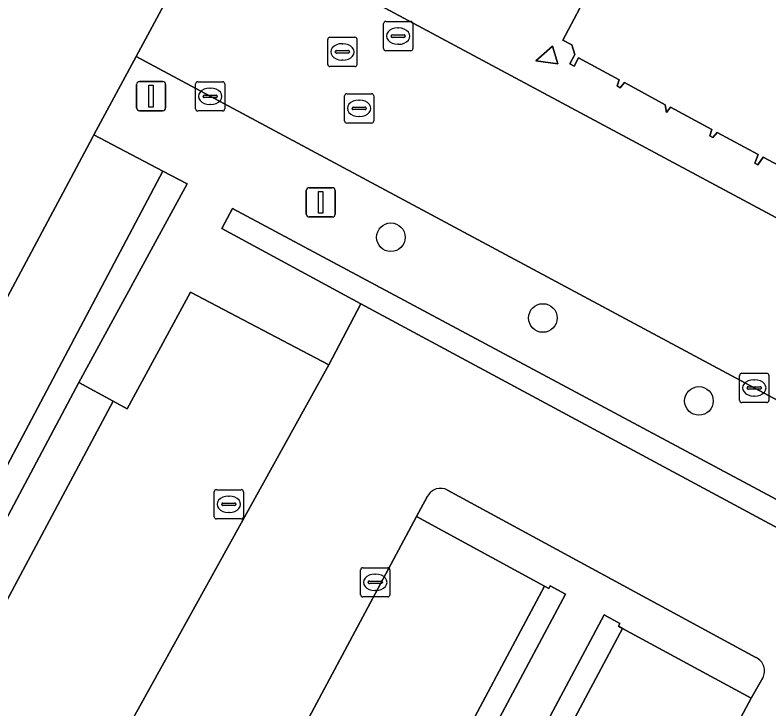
# Model space of a CAD drawing. Extents: x 159489 to 160304, y 383825 to 384531.
# Drawn here: x 159850 to 159875.8, y 384069.5 to 384093.22 of the extents above; entities that cross this region are included whole.
import ezdxf

# ---------------------------------------------------------------- set-up
doc = ezdxf.new("R2010")
doc.units = 0
for name, color, linetype in [('IMGEO_Berm_groen', 7, 'Continuous'), ('IMGEO_Boom', 7, 'Continuous'), ('IMGEO_Groenvoorziening', 7, 'Continuous'), ('IMGEO_Haag', 7, 'Continuous'), ('IMGEO_Kolk', 7, 'Continuous'), ('IMGEO_Lichtmast', 7, 'Continuous'), ('IMGEO_Muur', 7, 'Continuous'), ('IMGEO_OVBaan_gesloten', 7, 'Continuous'), ('IMGEO_Pand', 7, 'Continuous'), ('IMGEO_Parkeervlak_open', 7, 'Continuous'), ('IMGEO_Rijbaan_lokaal_gesloten', 7, 'Continuous'), ('IMGEO_Rijbaan_lokaal_open', 7, 'Continuous'), ('IMGEO_Rioolput', 7, 'Continuous'), ('IMGEO_Verkeerseiland_open', 7, 'Continuous'), ('IMGEO_Verkeersregelinstallatiepaal', 7, 'Continuous'), ('IMGEO_Voetpad_open', 7, 'Continuous')]:
    doc.layers.add(name, color=color, linetype=linetype)

msp = doc.modelspace()

# ---------------------------------------------------------------- linework, layer by layer
at = {"layer": 'IMGEO_Berm_groen'}
msp.add_lwpolyline([(159831.482, 384043.804), (159830.144, 384044.526), (159833.045, 384050.053), (159834.573, 384049.218), (159855.048, 384087.89), (159852.694, 384089.13), (159852.642, 384089.035), (159831.002, 384048.525), (159825.117, 384037.509), (159822.613, 384032.7), (159821.217, 384030.334), (159812.088, 384013.422), (159814.096, 384012.326), (159814.597, 384012.024)], close=True, dxfattribs=at)
at = {"layer": 'IMGEO_Boom'}
for centre in [(159862.857, 384085.624), (159868.058, 384082.864), (159873.4, 384080.029)]:
    msp.add_circle(centre, 0.489, dxfattribs=at)
at = {"layer": 'IMGEO_Groenvoorziening'}
for points in [[(159855.881, 384087.451), (159855.048, 384087.89), (159834.573, 384049.218), (159835.25, 384048.848), (159852.176, 384080.661)], [(159861.826, 384083.349), (159894.767, 384065.643), (159895.181, 384066.435), (159857.441, 384086.608), (159857.071, 384085.929)]]:
    msp.add_lwpolyline(points, close=True, dxfattribs=at)
for points in [[(159875.353, 384071.256), (159864.797, 384076.977)], [(159864.116, 384076.77), (159863.733, 384076.075), (159868.118, 384073.693), (159868.262, 384073.615), (159868.311, 384073.703), (159868.832, 384073.417), (159847.849, 384034.159), (159847.33, 384034.432), (159847.224, 384034.568), (159843.332, 384036.683)], [(159850.179, 384033.662), (159849.485, 384033.948), (159870.159, 384072.714), (159870.692, 384072.419), (159870.643, 384072.32), (159870.785, 384072.243), (159875.188, 384069.861), (159875.582, 384070.553)]]:
    msp.add_lwpolyline(points, dxfattribs=at)
for centre, radius, start, end in [((159864.555, 384076.548), 0.492, 60.6105, 153.2043), ((159875.126, 384070.793), 0.516, 332.2268, 63.8589)]:
    msp.add_arc(centre, radius, start, end, dxfattribs=at)
at = {"layer": 'IMGEO_Haag'}
for points in [[(159855.881, 384087.451), (159855.048, 384087.89), (159834.573, 384049.218), (159835.25, 384048.848), (159852.176, 384080.661)], [(159861.826, 384083.349), (159894.767, 384065.643), (159895.181, 384066.435), (159857.441, 384086.608), (159857.071, 384085.929)]]:
    msp.add_lwpolyline(points, close=True, dxfattribs=at)
for points in [[(159875.353, 384071.256), (159864.797, 384076.977)], [(159864.116, 384076.77), (159863.733, 384076.075), (159868.118, 384073.693), (159868.262, 384073.615), (159868.311, 384073.703), (159868.832, 384073.417), (159847.849, 384034.159), (159847.33, 384034.432), (159847.224, 384034.568), (159843.332, 384036.683)], [(159853.863, 384030.088), (159854.54, 384031.322), (159850.179, 384033.662), (159849.485, 384033.948), (159870.159, 384072.714)], [(159870.159, 384072.714), (159870.692, 384072.419), (159870.643, 384072.32), (159870.785, 384072.243), (159875.188, 384069.861), (159875.582, 384070.553)]]:
    msp.add_lwpolyline(points, dxfattribs=at)
for centre, radius, start, end in [((159864.555, 384076.548), 0.492, 60.6105, 153.2043), ((159875.126, 384070.793), 0.516, 332.2268, 63.8589)]:
    msp.add_arc(centre, radius, start, end, dxfattribs=at)
at = {"layer": 'IMGEO_Kolk'}
for p, q in [((159856.174, 384090.017), (159856.174, 384090.869)), ((159856.249, 384090.943), (159857.101, 384090.943)), ((159856.662, 384090.723), (159856.687, 384090.723)), ((159857.175, 384090.869), (159857.175, 384090.017)), ((159856.476, 384090.486), (159856.874, 384090.486)), ((159856.433, 384090.437), (159856.433, 384090.449)), ((159856.871, 384090.4), (159856.473, 384090.4)), ((159856.917, 384090.449), (159856.917, 384090.437)), ((159856.685, 384090.163), (159856.66, 384090.163)), ((159857.101, 384089.943), (159856.249, 384089.943)), ((159874.869, 384080.972), (159875.721, 384080.972)), ((159874.794, 384080.046), (159874.794, 384080.898)), ((159875.282, 384080.752), (159875.307, 384080.752)), ((159875.795, 384080.898), (159875.795, 384080.046)), ((159875.053, 384080.466), (159875.053, 384080.478)), ((159875.491, 384080.429), (159875.093, 384080.429)), ((159875.096, 384080.515), (159875.494, 384080.515)), ((159875.537, 384080.478), (159875.537, 384080.466)), ((159875.305, 384080.192), (159875.28, 384080.192)), ((159875.721, 384079.972), (159874.869, 384079.972)), ((159856.81, 384076.067), (159856.81, 384076.919)), ((159856.885, 384076.993), (159857.737, 384076.993)), ((159857.811, 384076.919), (159857.811, 384076.067)), ((159857.112, 384076.536), (159857.51, 384076.536)), ((159857.298, 384076.773), (159857.323, 384076.773)), ((159857.069, 384076.487), (159857.069, 384076.499)), ((159857.507, 384076.45), (159857.109, 384076.45)), ((159857.553, 384076.499), (159857.553, 384076.487)), ((159857.321, 384076.213), (159857.296, 384076.213)), ((159857.737, 384075.993), (159856.885, 384075.993)), ((159861.823, 384073.399), (159861.823, 384074.251)), ((159861.898, 384074.325), (159862.75, 384074.325)), ((159862.824, 384074.251), (159862.824, 384073.399)), ((159862.311, 384074.105), (159862.336, 384074.105)), ((159862.082, 384073.819), (159862.082, 384073.831)), ((159862.52, 384073.782), (159862.122, 384073.782)), ((159862.125, 384073.868), (159862.523, 384073.868)), ((159862.566, 384073.831), (159862.566, 384073.819)), ((159862.334, 384073.545), (159862.309, 384073.545)), ((159862.75, 384073.325), (159861.898, 384073.325))]:
    msp.add_line(p, q, dxfattribs=at)
for points in [[(159856.174, 384090.017), (159856.174, 384090.869)], [(159856.249, 384090.943), (159857.101, 384090.943)], [(159857.175, 384090.869), (159857.175, 384090.017)], [(159857.101, 384089.943), (159856.249, 384089.943)], [(159874.869, 384080.972), (159875.721, 384080.972)], [(159874.794, 384080.046), (159874.794, 384080.898)], [(159875.795, 384080.898), (159875.795, 384080.046)], [(159875.721, 384079.972), (159874.869, 384079.972)], [(159856.81, 384076.067), (159856.81, 384076.919)], [(159856.885, 384076.993), (159857.737, 384076.993)], [(159857.811, 384076.919), (159857.811, 384076.067)], [(159857.737, 384075.993), (159856.885, 384075.993)], [(159861.823, 384073.399), (159861.823, 384074.251)], [(159861.898, 384074.325), (159862.75, 384074.325)], [(159862.824, 384074.251), (159862.824, 384073.399)], [(159862.75, 384073.325), (159861.898, 384073.325)]]:
    msp.add_lwpolyline(points, dxfattribs=at)
for centre, radius, start, end in [((159856.251, 384090.867), 0.0765, 91.552, 178.448), ((159856.251, 384090.867), 0.0765, 91.552, 178.448), ((159857.099, 384090.867), 0.0765, 1.552, 88.448), ((159857.099, 384090.867), 0.0765, 1.552, 88.448), ((159856.473, 384090.446), 0.0403, 85.8775, 175.7526), ((159856.878, 384090.448), 0.0386, 1.7309, 96.639), ((159856.47, 384090.436), 0.0366, 178.938, 274.7102), ((159856.874, 384090.443), 0.043, 264.8664, 352.4533), ((159856.251, 384090.019), 0.0765, 181.552, 268.448), ((159856.251, 384090.019), 0.0765, 181.552, 268.448), ((159857.099, 384090.019), 0.0765, 271.552, 358.448), ((159857.099, 384090.019), 0.0765, 271.552, 358.448), ((159874.871, 384080.896), 0.0765, 91.552, 178.448), ((159874.871, 384080.896), 0.0765, 91.552, 178.448), ((159875.719, 384080.896), 0.0765, 1.552, 88.448), ((159875.719, 384080.896), 0.0765, 1.552, 88.448), ((159875.093, 384080.475), 0.0403, 85.8775, 175.7526), ((159875.09, 384080.465), 0.0366, 178.938, 274.7102), ((159875.494, 384080.472), 0.043, 264.8664, 352.4533), ((159875.498, 384080.477), 0.0386, 1.7309, 96.639), ((159874.871, 384080.048), 0.0765, 181.552, 268.448), ((159874.871, 384080.048), 0.0765, 181.552, 268.448), ((159875.719, 384080.048), 0.0765, 271.552, 358.448), ((159875.719, 384080.048), 0.0765, 271.552, 358.448), ((159856.887, 384076.917), 0.0765, 91.552, 178.448), ((159856.887, 384076.917), 0.0765, 91.552, 178.448), ((159857.735, 384076.917), 0.0765, 1.552, 88.448), ((159857.735, 384076.917), 0.0765, 1.552, 88.448), ((159857.109, 384076.496), 0.0403, 85.8775, 175.7526), ((159857.514, 384076.498), 0.0386, 1.7309, 96.639), ((159857.106, 384076.486), 0.0366, 178.938, 274.7102), ((159857.51, 384076.493), 0.043, 264.8664, 352.4533), ((159856.887, 384076.069), 0.0765, 181.552, 268.448), ((159856.887, 384076.069), 0.0765, 181.552, 268.448), ((159857.735, 384076.069), 0.0765, 271.552, 358.448), ((159857.735, 384076.069), 0.0765, 271.552, 358.448), ((159861.9, 384074.249), 0.0765, 91.552, 178.448), ((159861.9, 384074.249), 0.0765, 91.552, 178.448), ((159862.748, 384074.249), 0.0765, 1.552, 88.448), ((159862.748, 384074.249), 0.0765, 1.552, 88.448), ((159862.122, 384073.828), 0.0403, 85.8775, 175.7526), ((159862.119, 384073.818), 0.0366, 178.938, 274.7102), ((159862.523, 384073.825), 0.043, 264.8664, 352.4533), ((159862.527, 384073.83), 0.0386, 1.7309, 96.639), ((159861.9, 384073.401), 0.0765, 181.552, 268.448), ((159861.9, 384073.401), 0.0765, 181.552, 268.448), ((159862.748, 384073.401), 0.0765, 271.552, 358.448), ((159862.748, 384073.401), 0.0765, 271.552, 358.448)]:
    msp.add_arc(centre, radius, start, end, dxfattribs=at)
for centre, major_axis, ratio, start_param, end_param in [((159856.661, 384090.443), (-0.387, 0.002), 0.722429, 4.712389, 7.853982), ((159856.686, 384090.443), (-0.39, 0.002), 0.717154, 1.570796, 4.712389), ((159875.281, 384080.472), (-0.387, 0.002), 0.722429, 4.712389, 7.853982), ((159875.306, 384080.472), (-0.39, 0.002), 0.717154, 1.570796, 4.712389), ((159857.297, 384076.493), (-0.387, 0.002), 0.722429, 4.712389, 7.853982), ((159857.322, 384076.493), (-0.39, 0.002), 0.717154, 1.570796, 4.712389), ((159862.31, 384073.825), (-0.387, 0.002), 0.722429, 4.712389, 7.853982), ((159862.335, 384073.825), (-0.39, 0.002), 0.717154, 1.570796, 4.712389)]:
    msp.add_ellipse(centre, major_axis=major_axis, ratio=ratio, start_param=start_param, end_param=end_param, dxfattribs=at)
at = {"layer": 'IMGEO_Lichtmast'}
for p, q in [((159859.962, 384086.42), (159859.962, 384087.22)), ((159859.962, 384087.22), (159859.962, 384086.42)), ((159860.062, 384087.32), (159860.852, 384087.32)), ((159860.852, 384087.32), (159860.062, 384087.32)), ((159860.952, 384087.22), (159860.952, 384086.42)), ((159860.952, 384086.42), (159860.952, 384087.22)), ((159860.852, 384086.32), (159860.062, 384086.32)), ((159860.062, 384086.32), (159860.852, 384086.32))]:
    msp.add_line(p, q, dxfattribs=at)
msp.add_lwpolyline([(159860.382, 384087.195), (159860.532, 384087.195), (159860.532, 384086.445), (159860.382, 384086.445), (159860.382, 384087.195)], dxfattribs=at)
for centre, start, end in [((159860.062, 384087.22), 90, 180), ((159860.062, 384087.22), 90, 180), ((159860.852, 384087.22), 0, 90), ((159860.852, 384087.22), 360, 90), ((159860.062, 384086.42), 180, 270), ((159860.062, 384086.42), 180, 270), ((159860.852, 384086.42), 270, 0), ((159860.852, 384086.42), 270, 0)]:
    msp.add_arc(centre, 0.1, start, end, dxfattribs=at)
at = {"layer": 'IMGEO_Muur'}
for points in [[(159861.826, 384083.349), (159857.071, 384085.929)], [(159853.831, 384079.76), (159856.005, 384083.747), (159860.731, 384081.261)], [(159894.767, 384065.643), (159861.826, 384083.349)]]:
    msp.add_lwpolyline(points, dxfattribs=at)
at = {"layer": 'IMGEO_OVBaan_gesloten'}
msp.add_lwpolyline([(159848.384, 384094.67), (159844.928, 384088.249), (159819.297, 384040.613), (159825.117, 384037.509), (159831.002, 384048.525), (159852.642, 384089.035), (159852.694, 384089.13), (159854.136, 384091.803), (159856.746, 384096.64)], dxfattribs=at)
at = {"layer": 'IMGEO_Pand'}
msp.add_lwpolyline([(159869.328, 384093.464), (159868.739, 384092.369), (159869.049, 384092.2), (159869.149, 384091.88), (159868.98, 384091.559), (159869.13, 384091.479), (159869.279, 384091.76), (159870.67, 384091.01), (159870.6, 384090.799), (159870.709, 384090.739), (159870.85, 384090.919), (159872.25, 384090.159), (159872.29, 384089.89), (159872.429, 384090.07), (159873.839, 384089.309), (159873.769, 384089.099), (159873.88, 384089.039), (159874.019, 384089.21), (159875.429, 384088.46), (159875.309, 384088.159), (159875.42, 384088.099), (159875.6, 384088.359), (159877.01, 384087.609)], dxfattribs=at)
msp.add_lwpolyline([(159868.39, 384092.159), (159867.82, 384091.659), (159868.57, 384091.559)], close=True, dxfattribs=at)
at = {"layer": 'IMGEO_Parkeervlak_open'}
for points in [[(159860.731, 384081.261), (159856.005, 384083.747), (159853.831, 384079.76), (159853.355, 384080.02), (159820.158, 384017.866), (159816.486, 384010.875), (159820.356, 384008.411), (159820.795, 384009.203)], [(159875.188, 384069.861), (159870.785, 384072.243), (159850.179, 384033.662), (159854.54, 384031.322)]]:
    msp.add_lwpolyline(points, close=True, dxfattribs=at)
msp.add_lwpolyline([(159843.332, 384036.683), (159847.224, 384034.568), (159868.118, 384073.693), (159863.733, 384076.075), (159842.524, 384036.47)], dxfattribs=at)
at = {"layer": 'IMGEO_Rijbaan_lokaal_gesloten'}
msp.add_lwpolyline([(159920.135, 384063.9), (159911.385, 384067.372), (159902.185, 384072.3), (159900.235, 384073.345), (159859.316, 384095.263), (159856.746, 384096.64), (159854.136, 384091.803), (159909.127, 384062.354), (159956.89, 384043.441)], dxfattribs=at)
at = {"layer": 'IMGEO_Rijbaan_lokaal_open'}
for points in [[(159924.166, 383992.613), (159924.407, 383993.048), (159924.848, 383992.806), (159949.785, 384039.937), (159950.655, 384041.723), (159930.832, 384049.607), (159906.699, 384059.247), (159896.701, 384064.643), (159897.125, 384065.394), (159895.181, 384066.435), (159894.767, 384065.643), (159861.826, 384083.349), (159860.731, 384081.261), (159820.795, 384009.203), (159827.743, 384004.781), (159829.246, 384003.895), (159829.923, 384003.496), (159832.481, 384002.124)], [(159864.797, 384076.977), (159875.353, 384071.256)], [(159842.426, 384036.331), (159842.524, 384036.47), (159863.733, 384076.075), (159864.116, 384076.77)], [(159875.582, 384070.553), (159875.188, 384069.861), (159854.54, 384031.322), (159853.863, 384030.088)]]:
    msp.add_lwpolyline(points, dxfattribs=at)
for centre, radius, start, end in [((159864.555, 384076.548), 0.492, 60.6105, 153.2043), ((159875.126, 384070.793), 0.516, 332.2268, 63.8589)]:
    msp.add_arc(centre, radius, start, end, dxfattribs=at)
at = {"layer": 'IMGEO_Rioolput'}
for p, q in [((159862.609, 384092.078), (159862.609, 384092.93)), ((159862.684, 384093.004), (159863.536, 384093.004)), ((159863.61, 384092.93), (159863.61, 384092.078)), ((159862.911, 384092.547), (159863.309, 384092.547)), ((159863.097, 384092.784), (159863.122, 384092.784)), ((159860.697, 384091.538), (159860.697, 384092.39)), ((159860.772, 384092.464), (159861.624, 384092.464)), ((159861.698, 384092.39), (159861.698, 384091.538)), ((159862.868, 384092.498), (159862.868, 384092.51)), ((159863.306, 384092.461), (159862.908, 384092.461)), ((159863.352, 384092.51), (159863.352, 384092.498)), ((159861.185, 384092.244), (159861.21, 384092.244)), ((159863.12, 384092.224), (159863.095, 384092.224)), ((159860.956, 384091.958), (159860.956, 384091.97)), ((159861.394, 384091.921), (159860.996, 384091.921)), ((159860.999, 384092.007), (159861.397, 384092.007)), ((159861.44, 384091.97), (159861.44, 384091.958)), ((159863.536, 384092.004), (159862.684, 384092.004)), ((159861.208, 384091.684), (159861.183, 384091.684)), ((159861.624, 384091.464), (159860.772, 384091.464)), ((159861.345, 384090.532), (159862.197, 384090.532)), ((159861.27, 384089.606), (159861.27, 384090.458)), ((159861.758, 384090.312), (159861.783, 384090.312)), ((159862.271, 384090.458), (159862.271, 384089.606)), ((159861.529, 384090.026), (159861.529, 384090.038)), ((159861.967, 384089.989), (159861.569, 384089.989)), ((159861.572, 384090.075), (159861.97, 384090.075)), ((159862.013, 384090.038), (159862.013, 384090.026)), ((159861.781, 384089.752), (159861.756, 384089.752)), ((159862.197, 384089.532), (159861.345, 384089.532))]:
    msp.add_line(p, q, dxfattribs=at)
for points in [[(159862.609, 384092.078), (159862.609, 384092.93)], [(159862.684, 384093.004), (159863.536, 384093.004)], [(159863.61, 384092.93), (159863.61, 384092.078)], [(159860.697, 384091.538), (159860.697, 384092.39)], [(159860.772, 384092.464), (159861.624, 384092.464)], [(159861.698, 384092.39), (159861.698, 384091.538)], [(159863.536, 384092.004), (159862.684, 384092.004)], [(159861.624, 384091.464), (159860.772, 384091.464)], [(159861.345, 384090.532), (159862.197, 384090.532)], [(159861.27, 384089.606), (159861.27, 384090.458)], [(159862.271, 384090.458), (159862.271, 384089.606)], [(159862.197, 384089.532), (159861.345, 384089.532)]]:
    msp.add_lwpolyline(points, dxfattribs=at)
for centre, radius, start, end in [((159862.686, 384092.928), 0.0765, 91.552, 178.448), ((159862.686, 384092.928), 0.0765, 91.552, 178.448), ((159863.534, 384092.928), 0.0765, 1.552, 88.448), ((159863.534, 384092.928), 0.0765, 1.552, 88.448), ((159862.908, 384092.507), 0.0403, 85.8775, 175.7526), ((159863.313, 384092.509), 0.0386, 1.7309, 96.639), ((159860.774, 384092.388), 0.0765, 91.552, 178.448), ((159860.774, 384092.388), 0.0765, 91.552, 178.448), ((159861.622, 384092.388), 0.0765, 1.552, 88.448), ((159861.622, 384092.388), 0.0765, 1.552, 88.448), ((159862.905, 384092.497), 0.0366, 178.938, 274.7102), ((159863.309, 384092.504), 0.043, 264.8664, 352.4533), ((159862.686, 384092.08), 0.0765, 181.552, 268.448), ((159862.686, 384092.08), 0.0765, 181.552, 268.448), ((159863.534, 384092.08), 0.0765, 271.552, 358.448), ((159863.534, 384092.08), 0.0765, 271.552, 358.448), ((159860.996, 384091.967), 0.0403, 85.8775, 175.7526), ((159860.993, 384091.957), 0.0366, 178.938, 274.7102), ((159861.397, 384091.964), 0.043, 264.8664, 352.4533), ((159861.401, 384091.969), 0.0386, 1.7309, 96.639), ((159860.774, 384091.54), 0.0765, 181.552, 268.448), ((159860.774, 384091.54), 0.0765, 181.552, 268.448), ((159861.622, 384091.54), 0.0765, 271.552, 358.448), ((159861.622, 384091.54), 0.0765, 271.552, 358.448), ((159861.347, 384090.456), 0.0765, 91.552, 178.448), ((159861.347, 384090.456), 0.0765, 91.552, 178.448), ((159862.195, 384090.456), 0.0765, 1.552, 88.448), ((159862.195, 384090.456), 0.0765, 1.552, 88.448), ((159861.569, 384090.035), 0.0403, 85.8775, 175.7526), ((159861.566, 384090.025), 0.0366, 178.938, 274.7102), ((159861.97, 384090.032), 0.043, 264.8664, 352.4533), ((159861.974, 384090.037), 0.0386, 1.7309, 96.639), ((159861.347, 384089.608), 0.0765, 181.552, 268.448), ((159861.347, 384089.608), 0.0765, 181.552, 268.448), ((159862.195, 384089.608), 0.0765, 271.552, 358.448), ((159862.195, 384089.608), 0.0765, 271.552, 358.448)]:
    msp.add_arc(centre, radius, start, end, dxfattribs=at)
for centre, major_axis, ratio, start_param, end_param in [((159863.096, 384092.504), (-0.387, 0.002), 0.722429, 4.712389, 7.853982), ((159863.121, 384092.504), (-0.39, 0.002), 0.717154, 1.570796, 4.712389), ((159861.184, 384091.964), (-0.387, 0.002), 0.722429, 4.712389, 7.853982), ((159861.209, 384091.964), (-0.39, 0.002), 0.717154, 1.570796, 4.712389), ((159861.757, 384090.032), (-0.387, 0.002), 0.722429, 4.712389, 7.853982), ((159861.782, 384090.032), (-0.39, 0.002), 0.717154, 1.570796, 4.712389)]:
    msp.add_ellipse(centre, major_axis=major_axis, ratio=ratio, start_param=start_param, end_param=end_param, dxfattribs=at)
at = {"layer": 'IMGEO_Verkeerseiland_open'}
for points in [[(159868.118, 384073.693), (159847.224, 384034.568), (159847.33, 384034.432), (159847.849, 384034.159), (159868.832, 384073.417), (159868.311, 384073.703), (159868.262, 384073.615)], [(159850.179, 384033.662), (159870.785, 384072.243), (159870.643, 384072.32), (159870.692, 384072.419), (159870.159, 384072.714), (159849.485, 384033.948)]]:
    msp.add_lwpolyline(points, close=True, dxfattribs=at)
at = {"layer": 'IMGEO_Verkeersregelinstallatiepaal'}
for p, q in [((159854.157, 384090.05), (159854.157, 384090.85)), ((159854.157, 384090.85), (159854.157, 384090.05)), ((159854.257, 384090.95), (159855.047, 384090.95)), ((159855.047, 384090.95), (159854.257, 384090.95)), ((159855.147, 384090.85), (159855.147, 384090.05)), ((159855.147, 384090.05), (159855.147, 384090.85)), ((159855.047, 384089.95), (159854.257, 384089.95)), ((159854.257, 384089.95), (159855.047, 384089.95))]:
    msp.add_line(p, q, dxfattribs=at)
msp.add_lwpolyline([(159854.577, 384090.825), (159854.727, 384090.825), (159854.727, 384090.075), (159854.577, 384090.075), (159854.577, 384090.825)], dxfattribs=at)
for centre, start, end in [((159854.257, 384090.85), 90, 180), ((159854.257, 384090.85), 90, 180), ((159855.047, 384090.85), 0, 90), ((159855.047, 384090.85), 360, 90), ((159854.257, 384090.05), 180, 270), ((159854.257, 384090.05), 180, 270), ((159855.047, 384090.05), 270, 0), ((159855.047, 384090.05), 270, 0)]:
    msp.add_arc(centre, 0.1, start, end, dxfattribs=at)
at = {"layer": 'IMGEO_Voetpad_open'}
for points in [[(159859.316, 384095.263), (159900.235, 384073.345)], [(159877.01, 384087.609), (159875.6, 384088.359), (159875.42, 384088.099), (159875.309, 384088.159), (159875.429, 384088.46), (159874.019, 384089.21), (159873.88, 384089.039), (159873.769, 384089.099), (159873.839, 384089.309), (159872.429, 384090.07), (159872.29, 384089.89), (159872.25, 384090.159), (159870.85, 384090.919), (159870.709, 384090.739), (159870.6, 384090.799), (159870.67, 384091.01), (159869.279, 384091.76), (159869.13, 384091.479), (159868.98, 384091.559), (159869.149, 384091.88), (159869.049, 384092.2), (159868.739, 384092.369), (159869.328, 384093.464)], [(159854.136, 384091.803), (159852.694, 384089.13), (159855.048, 384087.89), (159855.881, 384087.451), (159852.176, 384080.661), (159853.355, 384080.02), (159853.831, 384079.76), (159856.005, 384083.747), (159860.731, 384081.261), (159861.826, 384083.349), (159857.071, 384085.929), (159857.441, 384086.608), (159895.181, 384066.435), (159897.125, 384065.394), (159907.63, 384059.764), (159942.119, 384046.056), (159951.788, 384042.173), (159950.785, 384040.101), (159954.146, 384038.516), (159953.879, 384037.932), (159941.724, 384014.992), (159928.944, 383990.885), (159928.493, 383990.017)], [(159956.89, 384043.441), (159909.127, 384062.354), (159854.136, 384091.803)]]:
    msp.add_lwpolyline(points, dxfattribs=at)
for points in [[(159868.57, 384091.559), (159867.82, 384091.659), (159868.39, 384092.159)], [(159853.355, 384080.02), (159852.176, 384080.661), (159835.25, 384048.848), (159834.573, 384049.218), (159833.045, 384050.053), (159830.144, 384044.526), (159831.482, 384043.804), (159832.362, 384043.33), (159815.316, 384011.59), (159816.221, 384011.044), (159816.486, 384010.875), (159820.158, 384017.866)]]:
    msp.add_lwpolyline(points, close=True, dxfattribs=at)

doc.saveas('drawing.dxf')
